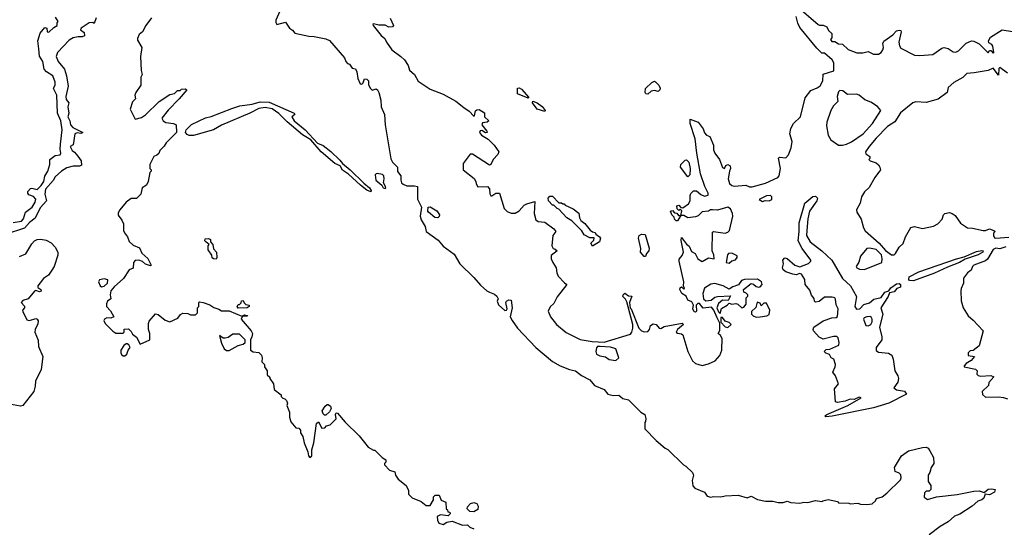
# Model space of a CAD drawing. Extents: x 2210602 to 2357277, y 510288 to 673808.
# Tile 285 of 464: x 2303980 to 2311621, y 580661 to 584600. Entities that reach past the tile are written whole.
import ezdxf

# ---------------------------------------------------------------- set-up
doc = ezdxf.new("R2010")
doc.units = 0

msp = doc.modelspace()

# ---------------------------------------------------------------- linework, layer by layer
at = {"layer": '0CON05XD'}
for points in [[(2305997.5, 584665), (2305968.8, 584595), (2305967, 584577), (2305975, 584562.5), (2306041.7, 584581.7), (2306073.6, 584533.6), (2306097.7, 584517.7), (2306116.1, 584496.1), (2306225, 584471.2), (2306265, 584470), (2306355, 584452.5), (2306385, 584437.5), (2306500, 584305), (2306510, 584275), (2306525, 584260), (2306540, 584255), (2306560, 584225), (2306585, 584217.5), (2306596.7, 584195), (2306603, 584143), (2306621.7, 584101.7), (2306635, 584100), (2306645, 584110), (2306655, 584140), (2306675, 584137.5), (2306686.4, 584126.4), (2306686.7, 584095), (2306703.3, 584065), (2306715, 584053.3), (2306745, 584062.5), (2306756.1, 584056.1), (2306765.7, 584035.7), (2306781.2, 583975), (2306784.4, 583925), (2306810, 583865), (2306817.1, 583785), (2306860.7, 583520.7), (2306873.6, 583493.6), (2306912.5, 583455), (2306910.7, 583420.7), (2306937.5, 583387.5), (2306936.7, 583355), (2306943.3, 583335), (2306955, 583323.3), (2306985, 583311.2), (2307045, 583311.2), (2307067.5, 583305), (2307067.5, 583207.5), (2307097.5, 583145), (2307086.7, 583075), (2307096.4, 583046.4), (2307127.5, 582995), (2307133.3, 582955), (2307228.3, 582888.3), (2307265, 582843.3), (2307351.2, 582781.2), (2307395, 582706), (2307505, 582598.8), (2307555, 582540), (2307606.2, 582495), (2307626.4, 582486.4), (2307665, 582469.5), (2307682, 582455), (2307692.5, 582435), (2307686.2, 582415), (2307695, 582387.5), (2307745, 582342), (2307757.5, 582345), (2307763.3, 582355), (2307753.3, 582405), (2307757.5, 582415), (2307775, 582426.7), (2307793, 582423), (2307802, 582365), (2307786.2, 582295), (2307800.8, 582265), (2307843.3, 582205), (2307985.6, 582055.6), (2308115, 581948.7), (2308175, 581914.5), (2308246.1, 581886.1), (2308293.3, 581875), (2308339.4, 581839.4), (2308403.8, 581805), (2308441.2, 581761.2), (2308515, 581730), (2308545, 581693.3), (2308584.1, 581684.1), (2308630, 581685), (2308659.3, 581659.3), (2308705, 581650), (2308800, 581555), (2308830, 581535), (2308840, 581505), (2308837, 581483), (2308830, 581475), (2308830, 581425), (2308920, 581335), (2308990, 581275), (2309010, 581265), (2309130, 581145), (2309150, 581135), (2309200, 581085), (2309207.5, 581065), (2309197.5, 581025), (2309203, 580983), (2309220, 580965), (2309295, 580932.5), (2309315, 580902.5), (2309343.9, 580893.9), (2309365, 580900), (2309421.7, 580898.3), (2309455, 580906), (2309555, 580910), (2309625, 580888.8), (2309655, 580903.3), (2309705, 580876.7), (2309767, 580863), (2309825, 580862.5), (2309865, 580852.5), (2309905, 580852.5), (2309935, 580862.5), (2309965, 580852.5), (2310035, 580847.5), (2310065, 580856.7), (2310095, 580852.5), (2310155, 580867.5), (2310205, 580860), (2310213, 580867), (2310255, 580876.7), (2310325, 580860), (2310335, 580850), (2310415, 580847.5), (2310425, 580842.5), (2310485, 580847.5), (2310505, 580840), (2310555, 580837.5), (2310595, 580842.5), (2310620, 580865), (2310630, 580885), (2310671.7, 580898.3), (2310710, 580925), (2310815, 581030), (2310820, 581045), (2310817, 581067), (2310805, 581080), (2310773.6, 581093.6), (2310767.5, 581125), (2310822.5, 581215), (2310876.1, 581253.9), (2310985, 581280), (2311015, 581282.5), (2311030, 581275), (2311042.5, 581255), (2311071.7, 581201.7), (2311072.5, 581155), (2311052.5, 581125), (2311042.5, 581085), (2311030, 581065), (2311030, 581015), (2311050, 580985), (2311050, 580955), (2311038.3, 580941.7), (2311015, 580940), (2311001.7, 580928.3), (2311000, 580895), (2311013, 580883), (2311025, 580877.5), (2311093.6, 580896.4), (2311255, 580916.2), (2311385, 580941.2), (2311425, 580943.3), (2311465, 580930), (2311495, 580956.7), (2311525, 580960), (2311550, 580955), (2311545, 580932.5), (2311505, 580912.5), (2311471.7, 580918.3), (2311462.5, 580887.5), (2311446.1, 580873.9), (2311415, 580862.5), (2311370, 580825), (2311275, 580762.5), (2311235, 580747.5), (2311185, 580702.5), (2311123.9, 580666.1), (2311038.3, 580601.7)], [(2310008.3, 584708.3), (2310175, 584562.5), (2310187, 584557), (2310215, 584558), (2310242.5, 584545), (2310256.4, 584516.4), (2310281.7, 584491.7), (2310281.7, 584458.3), (2310272.5, 584445), (2310281.7, 584431.7), (2310305, 584430), (2310333, 584413), (2310365, 584410), (2310408.3, 584368.3), (2310475, 584343.3), (2310523.6, 584343.6), (2310565, 584352), (2310605, 584332.2), (2310645, 584332.5), (2310665.3, 584344.7), (2310678.6, 584365), (2310684, 584385), (2310676.7, 584415), (2310685, 584433.3), (2310756.4, 584483.6), (2310785, 584514), (2310805, 584518), (2310816.7, 584515), (2310821.2, 584505), (2310801.9, 584425), (2310807.2, 584397.2), (2310818.9, 584378.9), (2310924.2, 584324.2), (2310965, 584322.9)], [(2304572.5, 584615), (2304558.3, 584571.7), (2304547.5, 584577.5), (2304520, 584575), (2304456.7, 584535), (2304452.3, 584522.3), (2304480.5, 584500.5), (2304483.3, 584475), (2304465, 584466.2), (2304435, 584467.5), (2304395, 584458.8), (2304365, 584441.2), (2304273.6, 584346.4), (2304263.8, 584315), (2304277.5, 584275), (2304326.8, 584216.8), (2304344.5, 584165), (2304355.3, 584085), (2304337.1, 584005), (2304341.7, 583981.7), (2304361.2, 583955), (2304352.5, 583925), (2304362.5, 583875), (2304354, 583845), (2304370, 583815), (2304373.8, 583785), (2304393.3, 583763.3), (2304470, 583725), (2304455, 583716.2), (2304425, 583722.9), (2304406.9, 583713.1), (2304395, 583630), (2304372.5, 583615), (2304386.7, 583585), (2304405, 583572.5), (2304430.3, 583540.3), (2304458.2, 583505), (2304458.7, 583471.3), (2304445, 583463.2), (2304395, 583463.2), (2304345, 583451.5), (2304304.4, 583425), (2304255, 583380.8), (2304239.1, 583350.9), (2304180.8, 583285), (2304175.9, 583245), (2304187.1, 583195), (2304138.9, 583141.1), (2304100.6, 583059.4), (2304055, 583025.5), (2304016.7, 582983.3), (2303875, 582936.4)], [(2303930, 583025), (2303995, 583037.1), (2304009.1, 583055), (2304025.5, 583105), (2304077.5, 583145), (2304100, 583185), (2304105, 583207.5), (2304088.3, 583228.3), (2304050.5, 583240.5), (2304042, 583255), (2304043, 583267), (2304065, 583291.2), (2304075, 583293.8), (2304115, 583281.2), (2304147.1, 583312.9), (2304166.1, 583345), (2304174.7, 583385.3), (2304199.4, 583425), (2304212.7, 583475), (2304214.2, 583515), (2304255, 583546), (2304295, 583552.5), (2304300, 583565), (2304294.2, 583594.2), (2304295.8, 583634.2), (2304308.6, 583745), (2304298.6, 583815), (2304273.5, 583875), (2304269.2, 584015), (2304242.5, 584065), (2304256.2, 584095), (2304254.2, 584115), (2304236.2, 584165), (2304188.8, 584195), (2304170.8, 584215), (2304158.9, 584275), (2304134.2, 584315.8), (2304128.1, 584375), (2304122, 584435), (2304140, 584495), (2304175, 584540), (2304190, 584535), (2304192.5, 584505), (2304205, 584502.5), (2304245, 584540), (2304270, 584555), (2304270, 584575), (2304277.5, 584585), (2304258.3, 584618.3)], [(2305003.8, 584615), (2304960, 584555), (2304933.6, 584506.4), (2304907.5, 584485), (2304893.3, 584455), (2304895, 584440), (2304926.7, 584385), (2304916.2, 584315), (2304922.5, 584205), (2304930, 584175), (2304920, 584155), (2304918.8, 584091.2), (2304880, 584035), (2304873.8, 584015), (2304877.5, 583985), (2304855, 583962.5), (2304836.7, 583905), (2304875, 583827.5), (2304925, 583841.4), (2304957.1, 583862.9), (2305063.6, 583966.4), (2305145, 584018.8), (2305181.7, 584028.3), (2305205, 584050), (2305225, 584050), (2305235, 584060), (2305265, 584062.5), (2305277.5, 584055), (2305218.8, 583985), (2305132.6, 583897.4), (2305083.8, 583835), (2305092.5, 583815), (2305115, 583802.5), (2305173.3, 583793.3), (2305193, 583783), (2305196, 583725), (2305116.7, 583645), (2305101.7, 583618.3), (2305067.5, 583585), (2305059.3, 583560.7), (2305045, 583547.5), (2305021.7, 583538.3), (2304990, 583475), (2304990, 583445), (2305000, 583435), (2305000, 583425), (2304990, 583415), (2304977, 583343), (2304963, 583317), (2304930, 583295), (2304920, 583245), (2304887, 583213), (2304845, 583212.5), (2304807.5, 583185), (2304757.5, 583125), (2304745, 583100), (2304743, 583083), (2304773.6, 583043.6), (2304786.7, 583015), (2304786.7, 582965), (2304793.3, 582945), (2304815.9, 582915.9), (2304829.5, 582879.5), (2304861.2, 582851.2), (2304909.3, 582829.3), (2304928.3, 582788.3), (2304975, 582747.5), (2305000, 582695), (2304995, 582690), (2304955, 582703.8), (2304932.3, 582722.3), (2304905, 582734), (2304875, 582731.2), (2304863.8, 582715), (2304859.3, 582670.7), (2304830.7, 582659.3), (2304785, 582592.5), (2304712, 582528), (2304686.7, 582495), (2304681.2, 582465), (2304687, 582433), (2304662.5, 582415), (2304652.5, 582395), (2304652.5, 582375), (2304685, 582340), (2304710, 582295), (2304686.7, 582283.3), (2304655, 582287.5), (2304637.5, 582275), (2304633.8, 582265), (2304642.7, 582242.7), (2304701.7, 582181.7), (2304725, 582167.5), (2304781.7, 582168.3), (2304790, 582175), (2304791.7, 582198.3), (2304825, 582200), (2304845, 582180), (2304855, 582160), (2304887.5, 582135), (2304915, 582082.5), (2304990, 582115), (2304990, 582165), (2304980, 582195), (2304978.3, 582241.7), (2304985, 582260), (2305035, 582316.7), (2305055, 582313.3), (2305108.8, 582268.8), (2305145, 582256.2), (2305206.7, 582283.3), (2305227, 582313), (2305245, 582322.5), (2305285, 582320), (2305305, 582310), (2305345, 582310), (2305360, 582325), (2305360, 582365), (2305370, 582375), (2305370, 582405), (2305375, 582410), (2305405, 582406.2), (2305455.9, 582385.9), (2305486.1, 582366.1), (2305525, 582353.3), (2305545, 582340), (2305605, 582341.2), (2305705, 582300), (2305725, 582310), (2305747.5, 582305), (2305745, 582300), (2305710, 582300), (2305697.5, 582275), (2305776, 582186), (2305785.8, 582165.8), (2305782, 582138), (2305770, 582115), (2305770, 582035), (2305793, 582023), (2305837, 582017), (2305857, 581997), (2305862.5, 581975), (2305860, 581945), (2305880, 581925), (2305880, 581905), (2305900, 581875), (2305900, 581845), (2305920, 581825), (2305920, 581815), (2305950, 581775), (2305955, 581730), (2306008.3, 581688.3), (2306010, 581675), (2306021.7, 581661.7), (2306038.3, 581658.3), (2306050, 581645), (2306057.5, 581625), (2306052.5, 581605), (2306073.3, 581555), (2306072.5, 581515), (2306085, 581480), (2306121.7, 581431.7), (2306145, 581430), (2306160, 581415), (2306160, 581395), (2306177.5, 581365), (2306187.5, 581315), (2306217, 581247), (2306220, 581215), (2306231.7, 581201.7), (2306247.5, 581215), (2306248.3, 581261.7), (2306263, 581317), (2306283, 581467), (2306298.3, 581478.3), (2306325, 581430), (2306347, 581433), (2306361.7, 581448.3), (2306390, 581455), (2306437, 581503), (2306430, 581535), (2306435, 581550), (2306445, 581547.5), (2306506.1, 581476.1), (2306615, 581370), (2306655, 581320), (2306683.6, 581283.6), (2306725, 581260), (2306735, 581260), (2306791.7, 581201.7), (2306820, 581185), (2306820, 581165), (2306810, 581155), (2306810, 581145), (2306850, 581105), (2306890, 581090), (2306897.5, 581065), (2306917.5, 581035), (2306980, 580985), (2306996.4, 580946.4), (2306998.3, 580918.3), (2307025, 580890), (2307095, 580860), (2307135, 580830), (2307165, 580830), (2307190, 580875), (2307191.7, 580898.3), (2307205, 580910), (2307235, 580910), (2307251.7, 580871.7), (2307286.4, 580856.4), (2307290, 580805), (2307300, 580795), (2307301.7, 580781.7), (2307318.3, 580778.3), (2307320, 580765), (2307305, 580750), (2307245, 580757.5), (2307220, 580745), (2307222.5, 580715), (2307233.6, 580693.6), (2307265, 580682.5), (2307295, 580700), (2307335, 580707.5), (2307415, 580677.5), (2307455, 580680), (2307473, 580663), (2307505, 580650)], [(2306855, 584612.5), (2306880, 584555), (2306872.5, 584545), (2306845, 584542), (2306815, 584557.5), (2306766.4, 584556.4), (2306725, 584566.7), (2306720, 584565), (2306722.5, 584555), (2306785, 584476.7), (2306813.8, 584453.8), (2306826.2, 584425), (2306867, 584367), (2306937.5, 584315), (2306965, 584287.5), (2306993.3, 584245), (2307005, 584207.5), (2307043.3, 584175), (2307072.3, 584122.3), (2307165, 584060), (2307265, 584022.5), (2307365, 583968.8), (2307427.7, 583917.7), (2307468.8, 583888.8), (2307505, 583852.5), (2307510, 583855), (2307517.5, 583892.5), (2307528.3, 583901.7), (2307545, 583902.5), (2307586.4, 583876.4), (2307587.5, 583845), (2307620, 583815), (2307606.4, 583803.6), (2307571.7, 583798.3), (2307567.5, 583785), (2307606.1, 583736.1), (2307606.7, 583725), (2307595, 583721.2), (2307565, 583740), (2307553.2, 583736.8), (2307549.2, 583725), (2307564, 583705), (2307615, 583672.9), (2307660.9, 583625), (2307697.1, 583575), (2307690, 583555), (2307654.6, 583515.4), (2307635, 583476), (2307625, 583471.1), (2307495, 583557.1), (2307475, 583557.5), (2307422.5, 583485), (2307422.5, 583435), (2307507.7, 583367.7), (2307520, 583345), (2307521.2, 583325), (2307535, 583303.8), (2307610, 583305), (2307627, 583287), (2307628.3, 583248.3), (2307635, 583232.5), (2307645, 583232.5), (2307675, 583253.3), (2307702.5, 583252.5), (2307738.8, 583135), (2307762.1, 583112.1), (2307795, 583098), (2307825, 583098), (2307855, 583116), (2307895, 583160), (2307915, 583170), (2307978.3, 583188.3), (2307972.5, 583095), (2307986.4, 583046.4), (2308003.6, 583033.6), (2308055, 583028.8), (2308125, 582977.5), (2308140, 582955), (2308117.5, 582925), (2308110, 582845), (2308120, 582825), (2308135, 582820), (2308150, 582805), (2308105, 582770), (2308103.8, 582745), (2308116.2, 582715), (2308144, 582675), (2308148.8, 582635), (2308159.5, 582609.5), (2308207.5, 582557.5), (2308226.2, 582545), (2308150.8, 582449.2), (2308125, 582397.5), (2308097.7, 582372.3), (2308080.7, 582339.3), (2308098, 582295), (2308144.6, 582234.6), (2308221.8, 582171.8), (2308328.3, 582118.3), (2308422.7, 582102.7), (2308515, 582098.1), (2308719.3, 582160.7), (2308730, 582175), (2308736.7, 582205), (2308736.7, 582235), (2308724.2, 582284.2), (2308691.7, 582411.7), (2308681.2, 582431.2), (2308660.7, 582450.7), (2308663.3, 582465), (2308675, 582477.5), (2308705, 582457.5), (2308730, 582455), (2308712.5, 582405), (2308717.5, 582365), (2308725.9, 582355.9), (2308783.3, 582205), (2308804.1, 582184.1), (2308826.4, 582176.4), (2308855, 582181.2), (2308866.2, 582195), (2308875, 582227.5), (2308895, 582238.8), (2308920, 582235), (2308942.5, 582205), (2308955, 582203.3), (2308980.7, 582219.3), (2309120, 582245), (2309130, 582235), (2309083.6, 582196.4), (2309073.8, 582175), (2309085, 582166.7), (2309115, 582162.5), (2309125, 582153.8), (2309163.5, 582025), (2309201.5, 581951.5), (2309225, 581931.4), (2309275, 581917.5), (2309325, 581929.5), (2309377.2, 581952.8), (2309412.5, 581995), (2309428, 582035), (2309430, 582125), (2309418.3, 582148.3), (2309400, 582165), (2309413, 582187), (2309412.5, 582245), (2309393.3, 582285), (2309367, 582347), (2309348.3, 582368.3), (2309285, 582362.5), (2309255, 582397.5), (2309243.3, 582396.7), (2309230, 582385), (2309231.7, 582338.3), (2309225, 582330), (2309215, 582332.5), (2309203, 582357), (2309210, 582385), (2309195, 582410), (2309164.1, 582424.1), (2309152.5, 582455), (2309117.5, 582475), (2309102.5, 582505), (2309105, 582520), (2309115, 582527.5), (2309135, 582510), (2309140, 582515), (2309130, 582535), (2309132.5, 582565), (2309097.5, 582725), (2309098.3, 582741.7), (2309120.7, 582769.3), (2309131.2, 582795), (2309113, 582887), (2309115, 582910), (2309155, 582857.5), (2309175, 582842.5), (2309192.3, 582802.3), (2309222.5, 582785), (2309243.6, 582743.6), (2309275, 582722.5), (2309325, 582752.5), (2309370, 582745), (2309366.7, 582775), (2309352.5, 582805), (2309355, 582950), (2309365, 582957.5), (2309455, 582944), (2309475, 582951.2), (2309488, 582965), (2309514.2, 583075), (2309512.5, 583095), (2309495, 583133.3), (2309475, 583146), (2309395, 583121.2), (2309355, 583123.8), (2309340, 583125), (2309325, 583113.3), (2309275, 583110), (2309245, 583077.5), (2309225, 583070), (2309165, 583062.5), (2309135, 583080), (2309110, 583080), (2309085, 583040), (2309075, 583040), (2309061.7, 583051.7), (2309058.3, 583068.3), (2309040, 583085), (2309030, 583115), (2309045, 583120), (2309061.7, 583101.7), (2309078.3, 583098.3), (2309091.7, 583081.7), (2309110, 583080), (2309117, 583117), (2309105, 583130), (2309095, 583120), (2309081.7, 583131.7), (2309080, 583155), (2309095, 583160), (2309111.7, 583141.7), (2309125, 583140), (2309169.3, 583170.7), (2309182.5, 583195), (2309182.5, 583235), (2309188.3, 583251.7), (2309208.3, 583271.7), (2309231.7, 583271.7), (2309265, 583242.5), (2309295, 583230), (2309322.5, 583237.5), (2309323.3, 583255), (2309296.1, 583306.1), (2309263.8, 583405), (2309233.8, 583565), (2309222.5, 583675), (2309182.5, 583795), (2309181.7, 583828.3), (2309245.8, 583805.8), (2309283.6, 583753.6), (2309295, 583722.5), (2309310, 583705), (2309335, 583692.5), (2309363.3, 583625), (2309365, 583590), (2309374, 583565), (2309411.2, 583515), (2309435, 583452.5), (2309450, 583445), (2309460.7, 583469.3), (2309473.9, 583476.1), (2309492.5, 583465), (2309496.7, 583445), (2309487.5, 583425), (2309476.7, 583365), (2309489.3, 583329.3), (2309505, 583313.3), (2309527, 583307), (2309615, 583316.7), (2309642.9, 583302.9), (2309665, 583302.5), (2309768, 583332), (2309864.3, 583375), (2309872.6, 583387.4), (2309884.5, 583445), (2309867.5, 583525), (2309877, 583533), (2309925, 583528.6), (2309945, 583550), (2309965.6, 583605), (2309974.3, 583654.3), (2309957.5, 583715), (2309964, 583755), (2309985.5, 583794.5), (2310039.2, 583845), (2310076, 583994), (2310119.7, 584050.3), (2310169.7, 584070.3), (2310192.3, 584087.7), (2310213.3, 584125), (2310215, 584176.7), (2310297, 584203), (2310296.7, 584265), (2310285, 584287.5), (2310225, 584340), (2310205, 584340), (2310165, 584380), (2310035, 584540), (2310017.5, 584572.5), (2310006.2, 584625)], [(2310965, 584322.9), (2311065, 584330), (2311135, 584378), (2311155, 584384.2), (2311185, 584377.1), (2311225, 584351.1), (2311245, 584348.9), (2311265, 584359.2), (2311325, 584416.7), (2311365, 584436.7), (2311385, 584433.3), (2311425, 584413.3), (2311495, 584342.5), (2311505, 584360), (2311515, 584360), (2311535, 584340), (2311540, 584345), (2311531.2, 584395), (2311525, 584406.2), (2311501.2, 584421.2), (2311496.7, 584435), (2311513.3, 584465), (2311605, 584522.5), (2311685, 584507.5)], [(2311645, 584186), (2311585, 584230), (2311578.3, 584221.7), (2311575, 584170), (2311533, 584223), (2311494.5, 584205.5), (2311386.9, 584186.9), (2311328.7, 584181.3), (2311299.1, 584150.9), (2311228.7, 584111.3), (2311184, 584075), (2311176.2, 584035), (2311107.9, 583982.1), (2311015, 583958.6), (2310935, 583963.1), (2310910, 583955), (2310815, 583877.1), (2310771.4, 583808.6), (2310715, 583770.8), (2310625, 583679.5), (2310571.5, 583615), (2310544.2, 583575), (2310545, 583560), (2310577, 583537), (2310577, 583523), (2310570, 583515), (2310580, 583505), (2310625, 583490), (2310643.9, 583473.9), (2310655.9, 583455.9), (2310658.8, 583435), (2310616, 583375), (2310573.1, 583296.9), (2310535, 583264.3), (2310511.5, 583225), (2310501.5, 583175), (2310474.6, 583125), (2310477.2, 583105), (2310509.1, 583050.9), (2310527.2, 582985), (2310541.5, 582961.5), (2310649.5, 582865), (2310698.3, 582808.3), (2310745.9, 582774.1), (2310765, 582775.7), (2310777.5, 582785), (2310804.4, 582835.6), (2310835, 582863.8), (2310854.3, 582915), (2310895, 582986.2), (2310925, 582993.8), (2310985, 582980), (2311071.7, 582998.3), (2311105, 583016.7), (2311139.3, 583050.7), (2311150, 583085), (2311160, 583095), (2311195, 583102.5), (2311217, 583097), (2311239.3, 583079.3), (2311280.5, 583020.5), (2311334.1, 582984.1), (2311375, 582981.2), (2311457, 582963), (2311475, 582963.3), (2311505, 582977.5), (2311540, 582965), (2311550, 582955), (2311537.5, 582942.5), (2311536.7, 582925), (2311545, 582907.5), (2311555, 582903.3), (2311655, 582913.3)], [(2307925, 583990), (2307843.6, 584023.6), (2307842.5, 584067.5), (2307855, 584071.2), (2307875, 584060), (2307930, 583995), (2307925, 583990)], [(2308855, 584022.5), (2308840, 584025), (2308832.5, 584035), (2308837.5, 584065), (2308886.4, 584113.6), (2308905, 584122.5), (2308915, 584117.5), (2308940.7, 584090.7), (2308949.3, 584069.3), (2308947.5, 584055), (2308935, 584043.3), (2308905, 584050), (2308880, 584045), (2308855, 584022.5)], [(2310366.1, 583626.1), (2310395, 583634), (2310435, 583653.3), (2310525, 583714.3), (2310596.7, 583795), (2310662.5, 583895), (2310635.8, 583925.8), (2310585, 583960), (2310539.3, 583979.3), (2310495, 584013.3), (2310473, 584023), (2310405, 584020), (2310366.7, 584046.7), (2310345, 584050), (2310335, 584040), (2310322.5, 584005), (2310327.5, 583965), (2310295, 583932.5), (2310274.1, 583895.9), (2310243.8, 583805), (2310241.2, 583775), (2310253.6, 583703.6), (2310275, 583667.5), (2310335, 583627.5), (2310366.1, 583626.1)], [(2306705, 583263.8), (2306675, 583278.1), (2306625.8, 583315), (2306531.7, 583401.7), (2306485, 583432.5), (2306465.6, 583465.6), (2306425.6, 583485), (2306319.5, 583575), (2306238.5, 583668.5), (2306175, 583706.2), (2306055, 583807.1), (2305991.2, 583871.2), (2305939, 583909), (2305885, 583918.8), (2305835, 583910.6), (2305766.1, 583873.9), (2305545, 583780.6), (2305484, 583746), (2305327.7, 583702.3), (2305295, 583700), (2305278.4, 583708.4), (2305266.1, 583725), (2305270.9, 583745), (2305313.2, 583786.8), (2305422.7, 583837.3), (2305465, 583847.8), (2305625, 583911.9), (2305689.3, 583930.7), (2305785, 583945.3), (2305845, 583961.8), (2305915, 583959.7), (2306110, 583875), (2306116.2, 583865), (2306091.2, 583845), (2306109.1, 583815), (2306194.5, 583745), (2306291.3, 583641.3), (2306335, 583622.5), (2306395, 583576.5), (2306465, 583510.6), (2306484.4, 583484.4), (2306545.5, 583435), (2306650.5, 583330.5), (2306694.3, 583295), (2306706.7, 583275), (2306705, 583263.8)], [(2308055, 583887.5), (2307994.4, 583904.4), (2307960, 583955), (2307961.7, 583968.3), (2307995, 583956), (2308035, 583927.5), (2308058, 583895), (2308055, 583887.5)], [(2309165, 583380), (2309107.5, 583455), (2309110, 583475), (2309145, 583510), (2309155, 583512.5), (2309172.5, 583495), (2309182.5, 583445), (2309180, 583395), (2309165, 583380)], [(2306815, 583290), (2306820, 583295), (2306817.5, 583305), (2306802.5, 583335), (2306808, 583365), (2306805, 583387.5), (2306795, 583398.8), (2306755, 583406.7), (2306745, 583402.5), (2306737.5, 583395), (2306743.3, 583355), (2306790, 583315), (2306800, 583295), (2306815, 583290)], [(2308425, 582842.5), (2308412.5, 582865), (2308435, 582890), (2308438.3, 582908.3), (2308405, 582907.5), (2308360.7, 582930.7), (2308341.7, 582961.7), (2308265, 583040), (2308225, 583062.5), (2308165, 583130), (2308150, 583135), (2308125, 583160), (2308115, 583160), (2308082.5, 583195), (2308080, 583215), (2308095, 583230), (2308115, 583230), (2308165, 583180), (2308185, 583180), (2308195, 583170), (2308205, 583170), (2308211.7, 583161.7), (2308275, 583132.5), (2308319.3, 583099.3), (2308323.6, 583063.6), (2308335, 583042.5), (2308365, 583017.5), (2308406.1, 582966.1), (2308425, 582952.5), (2308445, 582947.5), (2308450, 582935), (2308480, 582915), (2308486.2, 582905), (2308480, 582875), (2308425, 582842.5)], [(2309745, 583190), (2309765, 583197.5), (2309795, 583193.3), (2309816, 583205), (2309817.5, 583225), (2309805, 583235.8), (2309775, 583233.8), (2309717.5, 583205), (2309745, 583190)], [(2310235, 581517.5), (2310227.5, 581525), (2310242.5, 581535), (2310407.5, 581605), (2310510, 581665), (2310495, 581670), (2310455, 581652.5), (2310425, 581656.2), (2310385, 581640), (2310325, 581630), (2310310, 581635), (2310302, 581735), (2310333.3, 581775), (2310311.2, 581835), (2310288.8, 581865), (2310308.8, 581905), (2310310, 581925), (2310296.7, 581965), (2310277, 581977), (2310263, 582003), (2310235, 582013.3), (2310223.3, 582025), (2310238.3, 582041.7), (2310266.4, 582043.6), (2310335.9, 582074.1), (2310340, 582095), (2310331.7, 582131.7), (2310321.7, 582141.7), (2310295, 582142.5), (2310215, 582120), (2310185, 582136.2), (2310138.8, 582185), (2310136.2, 582195), (2310143.8, 582215), (2310215, 582263.3), (2310282.5, 582285), (2310315, 582289.2), (2310325, 582296.7), (2310330.8, 582355), (2310315, 582387.5), (2310311.2, 582431.2), (2310305, 582441.2), (2310285, 582445.7), (2310225, 582446.7), (2310185, 582413.8), (2310155, 582407.5), (2310147.5, 582415), (2310146.1, 582436.1), (2310125, 582462.5), (2310112.1, 582502.1), (2310076, 582545), (2310072.5, 582585), (2310047.5, 582625), (2310035, 582630), (2310005, 582621.2), (2309980, 582625), (2309925, 582642.5), (2309905, 582660), (2309900, 582675), (2309906.7, 582705), (2309902.5, 582735), (2309918.3, 582751.7), (2309935, 582746.7), (2309995.9, 582695.9), (2310035, 582681.2), (2310101.2, 582708.8), (2310120, 582725), (2310118.8, 582735), (2310051.4, 582825), (2310020, 582885), (2310029.1, 582955), (2310027.5, 583022.5), (2310073.2, 583176.8), (2310135, 583228.4), (2310155, 583230.9), (2310170, 583215), (2310166, 583194), (2310109.7, 583115), (2310096.1, 583055), (2310088.7, 582965), (2310085.4, 582925), (2310115, 582875.5), (2310205.2, 582805.2), (2310281.1, 582735), (2310365, 582592.2), (2310428.1, 582535), (2310473, 582453), (2310461.5, 582375), (2310472.4, 582352.4), (2310498.6, 582355), (2310531.2, 582388.8), (2310575, 582402.3), (2310608.9, 582431.1), (2310665.2, 582444.8), (2310693.6, 582486.4), (2310724.4, 582495.6), (2310740.3, 582519.7), (2310785, 582550.5), (2310805, 582552), (2310814.5, 582545), (2310815.2, 582524.8), (2310785.6, 582514.4), (2310765, 582488.4), (2310730.7, 582479.3), (2310718.7, 582451.3), (2310662.7, 582365), (2310678.9, 582315), (2310652.7, 582215), (2310669.3, 582139.3), (2310669.5, 582115), (2310627.5, 582055), (2310625, 582033.3), (2310645, 582019.4), (2310723.1, 582013.1), (2310746.8, 581996.8), (2310757.8, 581965), (2310771.4, 581875), (2310795.6, 581835.6), (2310800.8, 581815), (2310794.2, 581785.8), (2310763, 581743), (2310785, 581726.7), (2310845, 581716.2), (2310862.5, 581695), (2310725, 581624.3), (2310605, 581588.8), (2310285, 581524), (2310235, 581517.5)], [(2307225, 583063.3), (2307202.5, 583065), (2307152.5, 583105), (2307147.5, 583115), (2307150, 583145), (2307165, 583147.5), (2307215.9, 583115.9), (2307236.7, 583085), (2307236.2, 583073.8), (2307225, 583063.3)], [(2308835, 582762.5), (2308825, 582762.5), (2308796.7, 582795), (2308798.8, 582825), (2308782, 582905), (2308786.7, 582925), (2308805, 582936.2), (2308833.3, 582933.3), (2308865.9, 582825.9), (2308862, 582805), (2308843.8, 582785), (2308835, 582762.5)], [(2303978.3, 582761.7), (2304027, 582783), (2304075, 582860), (2304095, 582884.2), (2304115, 582894.2), (2304145, 582896.9), (2304185, 582887.8), (2304225, 582867.5), (2304255.4, 582835.4), (2304277.1, 582795), (2304277, 582773), (2304246.9, 582685), (2304229.4, 582655), (2304202.6, 582617.4), (2304165, 582590.6), (2304120, 582535), (2304121.2, 582521.2), (2304145, 582506.7), (2304146, 582494), (2304135, 582487.5), (2304105, 582497.5), (2304095, 582492.5), (2304045, 582432.5), (2304005, 582420), (2303992.5, 582405), (2304017, 582377), (2304016.7, 582365), (2304003, 582347), (2304003.3, 582335), (2304035, 582271.2), (2304055, 582265.6), (2304105, 582280), (2304115.5, 582275.5), (2304122.7, 582262.7), (2304121.2, 582238.8), (2304100, 582195), (2304097.5, 582175), (2304123.3, 582113.3), (2304125.8, 582065), (2304159.2, 581985), (2304147.9, 581885), (2304103.5, 581795), (2304100.9, 581755), (2304088.5, 581715), (2304005, 581607.1), (2303985, 581600), (2303845, 581626.7)], [(2305505, 582742.5), (2305483, 582743), (2305473, 582753), (2305471.7, 582771.7), (2305443.8, 582815), (2305442.5, 582845), (2305450, 582855), (2305423.3, 582875), (2305417.5, 582885), (2305420, 582900), (2305445, 582902.5), (2305460, 582895), (2305460, 582875), (2305480, 582855), (2305483, 582823), (2305507.5, 582795), (2305510, 582755), (2305505, 582742.5)], [(2310535, 582662.5), (2310670, 582715), (2310674, 582745), (2310667.1, 582775), (2310625, 582815.7), (2310575, 582827.1), (2310555, 582824.2), (2310503.9, 582766.1), (2310491.7, 582718.3), (2310470, 582685), (2310476.7, 582675), (2310497.5, 582665), (2310535, 582662.5)], [(2311633.6, 582836.4), (2311585, 582822.5), (2311555, 582827.5), (2311535, 582817.5), (2311489.1, 582740.9), (2311475, 582729.2), (2311383.8, 582695), (2311373.3, 582685), (2311362.5, 582655), (2311335, 582636.2), (2311304.3, 582595), (2311304.3, 582555), (2311286, 582515), (2311283.3, 582495), (2311287, 582417), (2311302.5, 582365), (2311340.7, 582300.7), (2311379.3, 582269.3), (2311457.5, 582185), (2311425, 582070), (2311378.3, 582031.7), (2311355, 582030), (2311340, 582015), (2311340, 581995), (2311390, 581985), (2311362.5, 581955), (2311325, 581932.5), (2311310, 581915), (2311310, 581905), (2311397, 581887), (2311410, 581875), (2311408.3, 581848.3), (2311418.3, 581838.3), (2311435, 581833.3), (2311515, 581837.5), (2311538.3, 581828.3), (2311500, 581785), (2311498.3, 581761.7), (2311450, 581715), (2311451.7, 581691.7), (2311475, 581670), (2311575, 581672.5), (2311615, 581667.5), (2311645, 581657.5)], [(2309485, 582711.2), (2309505, 582727.5), (2309535, 582737.5), (2309547.5, 582755), (2309548.3, 582768.3), (2309505, 582787.5), (2309480, 582785), (2309473.3, 582775), (2309462.5, 582715), (2309485, 582711.2)], [(2310915, 582572.5), (2310885, 582575.5), (2310878.7, 582585), (2310882.7, 582605), (2310957.2, 582642.8), (2311248.8, 582745), (2311309.8, 582760.2), (2311405, 582800.8), (2311445, 582809.5), (2311455.5, 582805), (2311454.2, 582795), (2311418.6, 582775), (2311317.7, 582742.3), (2311272.5, 582715), (2311179.5, 582680.5), (2311078.3, 582631.7), (2310915, 582572.5)], [(2304615, 582527.5), (2304635, 582532.5), (2304662.5, 582555), (2304665, 582580), (2304635, 582590), (2304600, 582580), (2304592.5, 582565), (2304603.9, 582533.9), (2304615, 582527.5)], [(2309415, 582320), (2309425, 582360), (2309470, 582385), (2309485, 582400), (2309505, 582392.5), (2309536.7, 582396.7), (2309551.7, 582391.7), (2309583, 582363), (2309600, 582370), (2309617, 582393), (2309618.3, 582441.7), (2309630, 582455), (2309630, 582465), (2309618.3, 582478.3), (2309600, 582485), (2309597.5, 582505), (2309655, 582552.5), (2309675, 582547.5), (2309695, 582530), (2309715, 582523.3), (2309725, 582526.7), (2309741.2, 582545), (2309735.8, 582565.8), (2309705, 582587.5), (2309605, 582582.5), (2309582.5, 582575), (2309557.1, 582542.9), (2309515, 582528), (2309485, 582507.5), (2309440, 582535), (2309375, 582552.5), (2309343, 582547), (2309293.3, 582516.7), (2309280, 582475), (2309287.5, 582435), (2309305, 582417.5), (2309345, 582423.3), (2309375, 582447.5), (2309395, 582452.5), (2309497, 582457), (2309478.3, 582421.7), (2309435, 582422.5), (2309403, 582397), (2309390, 582365), (2309403, 582333), (2309415, 582320)], [(2305675, 582362.5), (2305667.5, 582375), (2305675, 582390), (2305685, 582390), (2305698.3, 582401.7), (2305701.7, 582418.3), (2305715, 582420), (2305721.7, 582401.7), (2305735, 582390), (2305760, 582385), (2305760, 582375), (2305745, 582363.3), (2305675, 582362.5)], [(2309695, 582292.5), (2309725, 582293.3), (2309777, 582303), (2309797, 582313), (2309800, 582345), (2309775, 582400), (2309755, 582400), (2309735, 582380), (2309725, 582400), (2309703, 582407), (2309692.5, 582367.5), (2309660, 582335), (2309660, 582315), (2309671.7, 582301.7), (2309695, 582292.5)], [(2310565, 582224.2), (2310585, 582235.8), (2310595.6, 582255), (2310595.6, 582275.6), (2310585, 582295.8), (2310554, 582295), (2310533.1, 582285), (2310526.9, 582275), (2310545, 582226.2), (2310565, 582224.2)], [(2309475, 582212.5), (2309500, 582235), (2309485, 582250), (2309455, 582260), (2309435, 582290), (2309421.7, 582288.3), (2309421.7, 582251.7), (2309455, 582217.5), (2309475, 582212.5)], [(2305605, 582033.3), (2305675, 582072.5), (2305715, 582082.5), (2305730, 582095), (2305730, 582115), (2305685, 582160), (2305635, 582160), (2305597, 582133), (2305575, 582127.5), (2305558.3, 582128.3), (2305530, 582150), (2305545, 582090), (2305567.5, 582045), (2305585, 582033.3), (2305605, 582033.3)], [(2304795, 581991.9), (2304812, 582005), (2304822.5, 582035), (2304837.5, 582055), (2304826.4, 582076.4), (2304815, 582083.3), (2304805, 582083.3), (2304788.3, 582071.7), (2304765.8, 582034.2), (2304764.4, 582015), (2304771.1, 582001.1), (2304782.4, 581992.4), (2304795, 581991.9)], [(2308605, 581954), (2308630, 581975), (2308605, 582046.7), (2308565, 582058), (2308485, 582063.8), (2308465, 582063.3), (2308456, 582054), (2308450, 582025), (2308455, 582003.3), (2308480.7, 581990.7), (2308525, 581983.3), (2308555, 581964), (2308605, 581954)], [(2306355, 581530), (2306345, 581530), (2306335, 581540), (2306327.5, 581565), (2306350.5, 581599.5), (2306365, 581612.5), (2306375, 581612.5), (2306390.7, 581600.7), (2306396.4, 581583.6), (2306383, 581557), (2306355, 581530)], [(2307505, 580780), (2307473, 580783), (2307452.5, 580805), (2307455, 580820), (2307477.5, 580845), (2307505, 580853.8), (2307527.5, 580845), (2307537.5, 580825), (2307535, 580800), (2307505, 580780)]]:
    msp.add_lwpolyline(points, dxfattribs=at)

doc.saveas('drawing.dxf')
